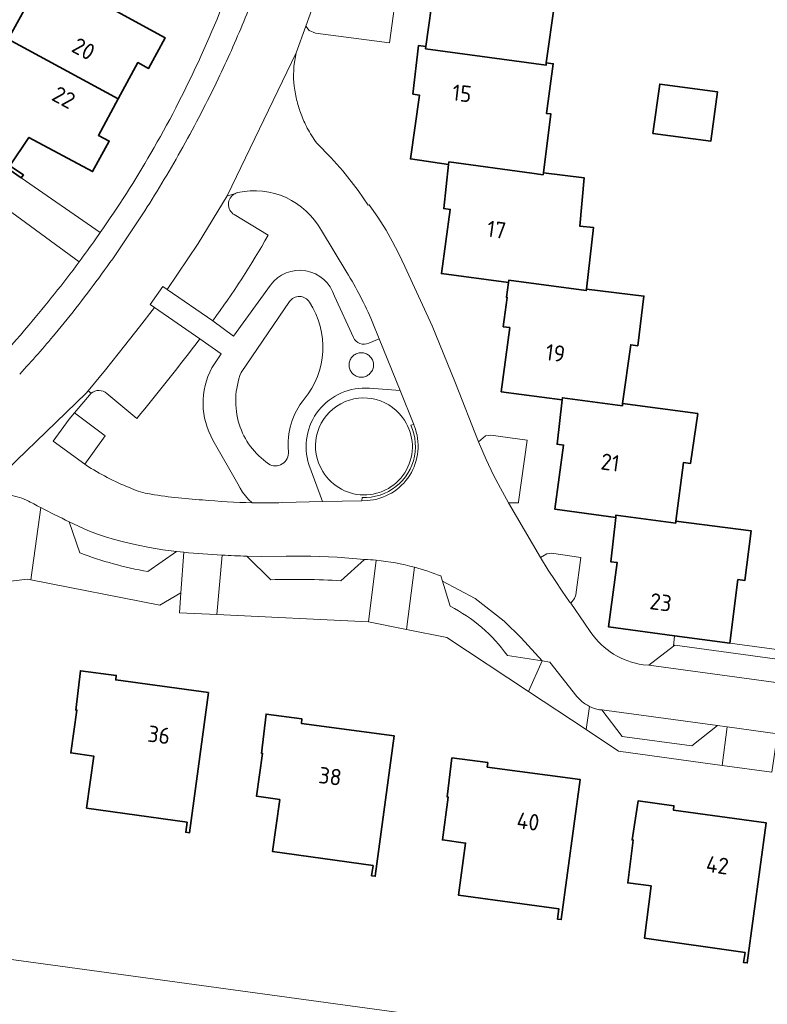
# Model space of a CAD drawing. Extents: x 150256 to 156914, y 461459 to 469481.
# Tile 575 of 656: x 154583 to 154644, y 468029 to 468110. Entities that reach past the tile are written whole.
import ezdxf
from ezdxf.enums import TextEntityAlignment as Align

# ---------------------------------------------------------------- set-up
doc = ezdxf.new("R2010")
doc.units = 0
doc.header["$LTSCALE"] = 0.75
for name, color, linetype, lineweight in [('B-RO-GR-BEPLANTING_CULTUUR_BODEMBEDEKKER-GV', 251, 'CONTINUOUS', 18), ('B-RO-GR-BEPLANTING_CULTUUR_BOSPLANTSOEN-GV', 251, 'CONTINUOUS', 18), ('B-RO-IE-TERREINAFSCHEIDING_KUNSTMATIG_MUUR-GV', 251, 'CONTINUOUS', 18), ('B-RO-OG-BEBOUWING-GV', 6, 'CONTINUOUS', 35), ('B-RO-OG-BEBOUWING-T18', 1, 'CONTINUOUS', 18), ('B-RO-OG-TERREIN_CULTUURSCHEIDING-GV', 251, 'CONTINUOUS', 18), ('B-RO-OG-TERREIN_ONBEGROEID-GV', 251, 'CONTINUOUS', 18), ('B-RO-VH-VERHARDING_BETONSTRAATSTEEN-GV', 251, 'CONTINUOUS', 18), ('B-RO-VH-VERHARDING_HALFVERHARDING_GRIND-GV', 251, 'CONTINUOUS', 18), ('B-RO-VH-VERHARDING_TEGEL-GV', 251, 'CONTINUOUS', 18)]:
    doc.layers.add(name, color=color, linetype=linetype, lineweight=lineweight)
doc.styles.add('NLCS-ISO-M200-T18', font='NLCS-ISO.ttf', dxfattribs={"height": 360})

msp = doc.modelspace()

# ---------------------------------------------------------------- linework, layer by layer
at = {"layer": 'B-RO-GR-BEPLANTING_CULTUUR_BODEMBEDEKKER-GV'}
for points in [[(154607.805, 468113.664), (154607.05, 468111.612), (154606.325, 468109.646), (154606.586, 468109.294), (154607.123, 468109.055), (154613.224, 468108.266), (154613.897, 468113.301), (154608.685, 468114.01), (154608.245, 468113.966)], [(154607.805, 468113.664), (154607.05, 468111.612), (154606.325, 468109.646), (154606.586, 468109.294), (154607.123, 468109.055), (154613.224, 468108.266), (154613.897, 468113.301), (154608.685, 468114.01), (154608.245, 468113.966)], [(154620.55, 468075.408), (154621.165, 468073.942), (154621.782, 468072.655), (154622.335, 468071.574), (154623.017, 468070.382), (154623.82, 468070.377), (154623.831, 468070.459), (154624.531, 468075.548), (154621.541, 468075.953), (154621.119, 468075.898)], [(154620.55, 468075.408), (154621.165, 468073.942), (154621.782, 468072.655), (154622.335, 468071.574), (154623.017, 468070.382), (154623.82, 468070.377), (154623.831, 468070.459), (154624.531, 468075.548), (154621.541, 468075.953), (154621.119, 468075.898)], [(154628.128, 468062.1), (154628.441, 468062.487), (154628.55, 468062.805), (154628.972, 468065.881), (154626.541, 468066.221), (154626.149, 468066.174), (154625.645, 468065.882), (154626.266, 468064.843), (154626.853, 468063.97), (154627.437, 468063.107), (154628.034, 468062.236)], [(154628.128, 468062.1), (154628.441, 468062.487), (154628.55, 468062.805), (154628.972, 468065.881), (154626.541, 468066.221), (154626.149, 468066.174), (154625.645, 468065.882), (154626.266, 468064.843), (154626.853, 468063.97), (154627.437, 468063.107), (154628.034, 468062.236)]]:
    msp.add_lwpolyline(points, close=True, dxfattribs=at)
for points in [[(154584.513, 468069.981), (154583.678, 468064.036), (154594.309, 468061.942), (154596.041, 468062.976)], [(154584.513, 468069.981), (154583.678, 468064.036), (154594.309, 468061.942), (154596.041, 468062.976)], [(154587.73, 468066.256), (154586.85, 468068.816)], [(154587.73, 468066.256), (154586.85, 468068.816)], [(154596.041, 468062.976), (154596.288, 468066.303), (154595.692, 468066.358), (154593.307, 468064.716)], [(154596.041, 468062.976), (154596.288, 468066.303), (154595.692, 468066.358), (154593.307, 468064.716)], [(154599.425, 468066.076), (154598.995, 468061.171), (154611.494, 468060.581)], [(154599.425, 468066.076), (154598.995, 468061.171), (154611.494, 468060.581)], [(154603.439, 468064.042), (154601.459, 468065.984)], [(154603.439, 468064.042), (154601.459, 468065.984)], [(154611.152, 468065.721), (154609.216, 468063.966)], [(154611.152, 468065.721), (154609.216, 468063.966)], [(154611.494, 468060.581), (154612.12, 468065.649)], [(154611.494, 468060.581), (154612.12, 468065.649)], [(154615.272, 468065.066), (154614.608, 468059.957), (154617.94, 468059.277), (154624.656, 468054.844), (154625.791, 468057.355), (154622.92, 468057.797)], [(154615.272, 468065.066), (154614.608, 468059.957), (154617.94, 468059.277), (154624.656, 468054.844), (154625.791, 468057.355), (154622.92, 468057.797)], [(154617.564, 468063.915), (154617.429, 468064.352)], [(154617.564, 468063.915), (154617.429, 468064.352)], [(154618.199, 468061.853), (154617.564, 468063.915)], [(154618.199, 468061.853), (154617.564, 468063.915)], [(154629.665, 468053.61), (154629.398, 468051.713), (154632.057, 468049.914), (154640.583, 468048.745), (154641.005, 468051.922), (154640.223, 468052.031), (154638.084, 468050.371), (154632.351, 468051.124), (154630.697, 468053.338), (154630.497, 468053.317)], [(154629.665, 468053.61), (154629.398, 468051.713), (154632.057, 468049.914), (154640.583, 468048.745), (154641.005, 468051.922), (154640.223, 468052.031), (154638.084, 468050.371), (154632.351, 468051.124), (154630.697, 468053.338), (154630.497, 468053.317)]]:
    msp.add_lwpolyline(points, dxfattribs=at)
for points in [[(154586.85, 468068.816, -0.007364), (154584.513, 468069.981)], [(154586.85, 468068.816, -0.007364), (154584.513, 468069.981)], [(154593.307, 468064.716, -0.047675), (154587.73, 468066.256)], [(154593.307, 468064.716, -0.047675), (154587.73, 468066.256)], [(154601.459, 468065.984, -0.004906), (154599.425, 468066.076)], [(154601.459, 468065.984, -0.004906), (154599.425, 468066.076)], [(154612.12, 468065.649, 0.012328), (154611.152, 468065.721)], [(154612.12, 468065.649, 0.012328), (154611.152, 468065.721)], [(154617.429, 468064.352, 0.029645), (154615.272, 468065.066)], [(154617.429, 468064.352, 0.029645), (154615.272, 468065.066)], [(154609.216, 468063.966, 0.022848), (154603.439, 468064.042)], [(154609.216, 468063.966, 0.022848), (154603.439, 468064.042)], [(154622.92, 468057.797, 0.121569), (154618.199, 468061.853)], [(154622.92, 468057.797, 0.121569), (154618.199, 468061.853)], [(154630.497, 468053.317, -0.066343), (154629.665, 468053.61)], [(154630.497, 468053.317, -0.066343), (154629.665, 468053.61)]]:
    msp.add_lwpolyline(points, format="xyb", dxfattribs=at)
at = {"layer": 'B-RO-GR-BEPLANTING_CULTUUR_BOSPLANTSOEN-GV'}
msp.add_lwpolyline([(154679.618, 468016.897), (154680.061, 468019.183), (154677.877, 468019.431), (154678.288, 468023.097), (154676.586, 468025.128), (154676.105, 468025.131), (154675.935, 468023.576), (154674.828, 468023.576), (154673.676, 468028.319), (154672.572, 468020.366), (154564.218, 468035.203), (154562.115, 468035.491), (154561.54, 468031.03)], dxfattribs=at)
msp.add_lwpolyline([(154679.618, 468016.897), (154680.061, 468019.183), (154677.877, 468019.431), (154678.288, 468023.097), (154676.586, 468025.128), (154676.105, 468025.131), (154675.935, 468023.576), (154674.828, 468023.576), (154673.676, 468028.319), (154672.572, 468020.366), (154564.218, 468035.203), (154562.115, 468035.491), (154561.54, 468031.03)], dxfattribs=at)
at = {"layer": 'B-RO-IE-TERREINAFSCHEIDING_KUNSTMATIG_MUUR-GV'}
msp.add_lwpolyline([(154615.252, 468076.706), (154615.205, 468076.823), (154614.964, 468076.761), (154615.104, 468076.415), (154615.213, 468076.058), (154615.29, 468075.693), (154615.335, 468075.322), (154615.346, 468074.949), (154615.323, 468074.577), (154615.268, 468074.208), (154615.181, 468073.845), (154615.061, 468073.491), (154614.91, 468073.15), (154614.73, 468072.823), (154614.521, 468072.514), (154614.286, 468072.224), (154614.026, 468071.956), (154613.743, 468071.713), (154613.439, 468071.496), (154613.118, 468071.306), (154612.781, 468071.146), (154612.431, 468071.017), (154612.07, 468070.919), (154611.703, 468070.853), (154611.331, 468070.82), (154610.958, 468070.821), (154610.946, 468070.554), (154611.366, 468070.564)], dxfattribs=at)
msp.add_lwpolyline([(154615.252, 468076.706), (154615.205, 468076.823), (154614.964, 468076.761), (154615.104, 468076.415), (154615.213, 468076.058), (154615.29, 468075.693), (154615.335, 468075.322), (154615.346, 468074.949), (154615.323, 468074.577), (154615.268, 468074.208), (154615.181, 468073.845), (154615.061, 468073.491), (154614.91, 468073.15), (154614.73, 468072.823), (154614.521, 468072.514), (154614.286, 468072.224), (154614.026, 468071.956), (154613.743, 468071.713), (154613.439, 468071.496), (154613.118, 468071.306), (154612.781, 468071.146), (154612.431, 468071.017), (154612.07, 468070.919), (154611.703, 468070.853), (154611.331, 468070.82), (154610.958, 468070.821), (154610.946, 468070.554), (154611.366, 468070.564)], dxfattribs=at)
msp.add_lwpolyline([(154611.366, 468070.564, 0.510194), (154615.252, 468076.706)], format="xyb", dxfattribs=at)
msp.add_lwpolyline([(154611.366, 468070.564, 0.510194), (154615.252, 468076.706)], format="xyb", dxfattribs=at)
at = {"layer": 'B-RO-OG-BEBOUWING-GV'}
for points in [[(154590.357, 468114.317), (154584.752, 468116.644), (154581.505, 468117.993), (154580.578, 468115.76), (154583.703, 468114.103), (154584.587, 468113.634), (154581.834, 468108.564), (154590.882, 468103.642), (154592.507, 468106.641), (154593.385, 468106.162), (154594.759, 468108.671), (154589.254, 468111.659)], [(154590.357, 468114.317), (154584.752, 468116.644), (154581.505, 468117.993), (154580.578, 468115.76), (154583.703, 468114.103), (154584.587, 468113.634), (154581.834, 468108.564), (154590.882, 468103.642), (154592.507, 468106.641), (154593.385, 468106.162), (154594.759, 468108.671), (154589.254, 468111.659)], [(154627.346, 468115.548), (154627.32, 468115.36), (154617.375, 468116.705), (154617.4, 468116.891), (154616.796, 468116.975), (154616.342, 468112.957), (154616.877, 468112.884), (154616.206, 468107.974), (154616.18, 468107.785), (154626.094, 468106.427), (154626.12, 468106.617), (154626.796, 468111.461), (154627.361, 468111.382), (154627.911, 468115.471)], [(154627.346, 468115.548), (154627.32, 468115.36), (154617.375, 468116.705), (154617.4, 468116.891), (154616.796, 468116.975), (154616.342, 468112.957), (154616.877, 468112.884), (154616.206, 468107.974), (154616.18, 468107.785), (154626.094, 468106.427), (154626.12, 468106.617), (154626.796, 468111.461), (154627.361, 468111.382), (154627.911, 468115.471)], [(154590.882, 468103.642), (154581.834, 468108.564), (154579.081, 468103.493), (154575.11, 468105.653), (154573.676, 468103.547), (154582.902, 468097.143), (154583.084, 468097.384), (154581.952, 468098.147), (154583.535, 468100.481), (154588.773, 468097.66), (154590.138, 468100.169), (154589.258, 468100.645)], [(154590.882, 468103.642), (154581.834, 468108.564), (154579.081, 468103.493), (154575.11, 468105.653), (154573.676, 468103.547), (154582.902, 468097.143), (154583.084, 468097.384), (154581.952, 468098.147), (154583.535, 468100.481), (154588.773, 468097.66), (154590.138, 468100.169), (154589.258, 468100.645)], [(154616.206, 468107.974), (154615.601, 468108.056), (154615.143, 468104.039), (154615.677, 468103.967), (154614.935, 468098.699), (154618.08, 468098.256), (154618.103, 468098.459), (154624.928, 468097.53), (154625.854, 468097.404), (154625.875, 468097.568), (154626.505, 468102.405), (154626.128, 468102.455), (154626.684, 468106.538), (154626.12, 468106.617), (154626.094, 468106.427), (154616.18, 468107.785)], [(154616.206, 468107.974), (154615.601, 468108.056), (154615.143, 468104.039), (154615.677, 468103.967), (154614.935, 468098.699), (154618.08, 468098.256), (154618.103, 468098.459), (154624.928, 468097.53), (154625.854, 468097.404), (154625.875, 468097.568), (154626.505, 468102.405), (154626.128, 468102.455), (154626.684, 468106.538), (154626.12, 468106.617), (154626.094, 468106.427), (154616.18, 468107.785)], [(154634.897, 468100.809), (154639.657, 468100.154), (154640.216, 468104.219), (154635.456, 468104.873)], [(154634.897, 468100.809), (154639.657, 468100.154), (154640.216, 468104.219), (154635.456, 468104.873)], [(154622.996, 468088.522), (154623.022, 468088.709), (154629.405, 468087.855), (154629.42, 468087.979), (154630.013, 468093.053), (154628.868, 468093.173), (154629.244, 468097.134), (154625.875, 468097.568), (154625.854, 468097.404), (154624.928, 468097.53), (154618.103, 468098.459), (154618.08, 468098.256), (154617.673, 468094.612), (154618.208, 468094.539), (154617.479, 468089.259)], [(154622.996, 468088.522), (154623.022, 468088.709), (154629.405, 468087.855), (154629.42, 468087.979), (154630.013, 468093.053), (154628.868, 468093.173), (154629.244, 468097.134), (154625.875, 468097.568), (154625.854, 468097.404), (154624.928, 468097.53), (154618.103, 468098.459), (154618.08, 468098.256), (154617.673, 468094.612), (154618.208, 468094.539), (154617.479, 468089.259)], [(154627.428, 468078.848), (154627.45, 468079.035), (154632.377, 468078.37), (154632.404, 468078.564), (154633.07, 468083.403), (154633.644, 468083.318), (154634.149, 468087.412), (154629.42, 468087.979), (154629.405, 468087.855), (154623.022, 468088.709), (154622.996, 468088.522), (154622.829, 468087.304), (154622.908, 468087.294), (154622.579, 468084.879), (154623.115, 468084.808), (154622.409, 468079.525)], [(154627.428, 468078.848), (154627.45, 468079.035), (154632.377, 468078.37), (154632.404, 468078.564), (154633.07, 468083.403), (154633.644, 468083.318), (154634.149, 468087.412), (154629.42, 468087.979), (154629.405, 468087.855), (154623.022, 468088.709), (154622.996, 468088.522), (154622.829, 468087.304), (154622.908, 468087.294), (154622.579, 468084.879), (154623.115, 468084.808), (154622.409, 468079.525)], [(154631.828, 468069.169), (154631.851, 468069.375), (154636.772, 468068.711), (154636.793, 468068.868), (154637.425, 468073.708), (154637.99, 468073.627), (154638.59, 468077.724), (154632.404, 468078.564), (154632.377, 468078.37), (154627.45, 468079.035), (154627.428, 468078.848), (154627.006, 468075.209), (154627.542, 468075.132), (154626.809, 468069.866)], [(154631.828, 468069.169), (154631.851, 468069.375), (154636.772, 468068.711), (154636.793, 468068.868), (154637.425, 468073.708), (154637.99, 468073.627), (154638.59, 468077.724), (154632.404, 468078.564), (154632.377, 468078.37), (154627.45, 468079.035), (154627.428, 468078.848), (154627.006, 468075.209), (154627.542, 468075.132), (154626.809, 468069.866)], [(154631.828, 468069.169), (154631.42, 468065.528), (154631.955, 468065.453), (154631.226, 468060.166), (154636.683, 468059.433), (154641.227, 468058.822), (154641.885, 468064.049), (154642.451, 468063.974), (154642.993, 468068.062), (154636.793, 468068.868), (154636.772, 468068.711), (154631.851, 468069.375)], [(154631.828, 468069.169), (154631.42, 468065.528), (154631.955, 468065.453), (154631.226, 468060.166), (154636.683, 468059.433), (154641.227, 468058.822), (154641.885, 468064.049), (154642.451, 468063.974), (154642.993, 468068.062), (154636.793, 468068.868), (154636.772, 468068.711), (154631.851, 468069.375)], [(154598.315, 468054.746), (154590.672, 468055.793), (154590.72, 468056.16), (154587.766, 468056.542), (154587.387, 468053.312), (154587.476, 468053.301), (154586.975, 468049.774), (154588.886, 468049.502), (154588.279, 468045.232), (154596.557, 468044.071), (154596.442, 468043.238), (154596.751, 468043.198)], [(154598.315, 468054.746), (154590.672, 468055.793), (154590.72, 468056.16), (154587.766, 468056.542), (154587.387, 468053.312), (154587.476, 468053.301), (154586.975, 468049.774), (154588.886, 468049.502), (154588.279, 468045.232), (154596.557, 468044.071), (154596.442, 468043.238), (154596.751, 468043.198)], [(154604.183, 468045.934), (154603.579, 468041.664), (154611.854, 468040.494), (154611.736, 468039.661), (154612.043, 468039.615), (154613.599, 468051.175), (154605.957, 468052.214), (154606.004, 468052.582), (154603.055, 468052.973), (154602.681, 468049.743), (154602.77, 468049.732), (154602.271, 468046.204)], [(154604.183, 468045.934), (154603.579, 468041.664), (154611.854, 468040.494), (154611.736, 468039.661), (154612.043, 468039.615), (154613.599, 468051.175), (154605.957, 468052.214), (154606.004, 468052.582), (154603.055, 468052.973), (154602.681, 468049.743), (154602.77, 468049.732), (154602.271, 468046.204)], [(154618.349, 468049.381), (154617.964, 468046.152), (154618.053, 468046.141), (154617.561, 468042.613), (154619.474, 468042.346), (154618.878, 468038.075), (154627.155, 468036.922), (154627.04, 468036.089), (154627.354, 468036.049), (154628.898, 468047.602), (154621.255, 468048.618), (154621.303, 468048.986)], [(154618.349, 468049.381), (154617.964, 468046.152), (154618.053, 468046.141), (154617.561, 468042.613), (154619.474, 468042.346), (154618.878, 468038.075), (154627.155, 468036.922), (154627.04, 468036.089), (154627.354, 468036.049), (154628.898, 468047.602), (154621.255, 468048.618), (154621.303, 468048.986)], [(154642.474, 468033.347), (154642.356, 468032.514), (154642.664, 468032.483), (154644.214, 468044.026), (154636.576, 468045.07), (154636.621, 468045.433), (154633.673, 468045.824), (154633.186, 468042.609), (154633.275, 468042.596), (154632.82, 468039.064), (154634.746, 468038.817), (154634.193, 468034.52)], [(154642.474, 468033.347), (154642.356, 468032.514), (154642.664, 468032.483), (154644.214, 468044.026), (154636.576, 468045.07), (154636.621, 468045.433), (154633.673, 468045.824), (154633.186, 468042.609), (154633.275, 468042.596), (154632.82, 468039.064), (154634.746, 468038.817), (154634.193, 468034.52)]]:
    msp.add_lwpolyline(points, close=True, dxfattribs=at)
at = {"layer": 'B-RO-OG-TERREIN_CULTUURSCHEIDING-GV'}
for points in [[(154600.469, 468095.84, 0.577472), (154600.428, 468094.117)], [(154600.469, 468095.84, 0.577472), (154600.428, 468094.117)], [(154600.729, 468095.938, 0.057773), (154600.502, 468095.857)], [(154600.729, 468095.938, 0.057773), (154600.502, 468095.857)], [(154607.604, 468092.796, 0.334778), (154600.729, 468095.938)], [(154607.604, 468092.796, 0.334778), (154600.729, 468095.938)], [(154603.213, 468092.418, -0.033992), (154598.657, 468085.374)], [(154603.213, 468092.418, -0.033992), (154598.657, 468085.374)], [(154603.416, 468088.304, -0.623625), (154608.677, 468087.397)], [(154603.416, 468088.304, -0.623625), (154608.677, 468087.397)], [(154611.795, 468085.316, 0.033356), (154609.694, 468089.362)], [(154611.795, 468085.316, 0.033356), (154609.694, 468089.362)], [(154606.618, 468086.908, 0.551568), (154604.979, 468086.952)], [(154606.618, 468086.908, 0.551568), (154604.979, 468086.952)], [(154606.19, 468078.916, 0.328824), (154606.618, 468086.908)], [(154606.19, 468078.916, 0.328824), (154606.618, 468086.908)], [(154597.607, 468083.895, -0.01087), (154592.418, 468077.32)], [(154597.607, 468083.895, -0.01087), (154592.418, 468077.32)], [(154610.239, 468083.992, 0.42193), (154611.507, 468083.537)], [(154610.239, 468083.992, 0.42193), (154611.507, 468083.537)], [(154598.682, 468075.536, -0.256695), (154598.585, 468081.508)], [(154598.682, 468075.536, -0.256695), (154598.585, 468081.508)], [(154600.995, 468081.115, 0.08389), (154600.557, 468078.995)], [(154600.995, 468081.115, 0.08389), (154600.557, 468078.995)], [(154589.958, 468079.388, 0.361411), (154588.652, 468079.404)], [(154589.958, 468079.388, 0.361411), (154588.652, 468079.404)], [(154600.557, 468078.995, 0.085168), (154600.844, 468076.847)], [(154600.557, 468078.995, 0.085168), (154600.844, 468076.847)], [(154604.892, 468074.611, -0.201155), (154606.19, 468078.916)], [(154604.892, 468074.611, -0.201155), (154606.19, 468078.916)], [(154600.844, 468076.847, 0.084193), (154601.765, 468075.027)], [(154600.844, 468076.847, 0.084193), (154601.765, 468075.027)], [(154601.765, 468075.027, 0.077935), (154603.242, 468073.591)], [(154601.765, 468075.027, 0.077935), (154603.242, 468073.591)], [(154603.242, 468073.591, 0.630057), (154604.892, 468074.611)], [(154603.242, 468073.591, 0.630057), (154604.892, 468074.611)], [(154588.236, 468073.487, 0.049229), (154591.798, 468071.632)], [(154588.236, 468073.487, 0.049229), (154591.798, 468071.632)], [(154591.798, 468071.632, 0.072084), (154593.309, 468071.143)], [(154591.798, 468071.632, 0.072084), (154593.309, 468071.143)], [(154593.309, 468071.143, 0.029311), (154597.815, 468070.619)], [(154593.309, 468071.143, 0.029311), (154597.815, 468070.619)], [(154597.815, 468070.619, 0.018325), (154601.907, 468070.388)], [(154597.815, 468070.619, 0.018325), (154601.907, 468070.388)]]:
    msp.add_lwpolyline(points, format="xyb", dxfattribs=at)
for points in [[(154600.502, 468095.857), (154600.469, 468095.84)], [(154600.502, 468095.857), (154600.469, 468095.84)], [(154600.428, 468094.117), (154603.213, 468092.418)], [(154600.428, 468094.117), (154603.213, 468092.418)], [(154609.694, 468089.362), (154607.604, 468092.796)], [(154609.694, 468089.362), (154607.604, 468092.796)], [(154598.657, 468085.374), (154600.369, 468084.092), (154603.416, 468088.304)], [(154598.657, 468085.374), (154600.369, 468084.092), (154603.416, 468088.304)], [(154608.677, 468087.397), (154610.239, 468083.992)], [(154608.677, 468087.397), (154610.239, 468083.992)], [(154604.979, 468086.952), (154600.995, 468081.115)], [(154604.979, 468086.952), (154600.995, 468081.115)], [(154611.507, 468083.537), (154612.366, 468083.893), (154611.795, 468085.316)], [(154611.507, 468083.537), (154612.366, 468083.893), (154611.795, 468085.316)], [(154598.585, 468081.508), (154599.36, 468082.641), (154597.607, 468083.895)], [(154598.585, 468081.508), (154599.36, 468082.641), (154597.607, 468083.895)], [(154588.652, 468079.404), (154587.291, 468077.792), (154589.813, 468075.899), (154588.135, 468073.56), (154588.236, 468073.487)], [(154588.652, 468079.404), (154587.291, 468077.792), (154589.813, 468075.899), (154588.135, 468073.56), (154588.236, 468073.487)], [(154592.418, 468077.32), (154589.958, 468079.388)], [(154592.418, 468077.32), (154589.958, 468079.388)], [(154601.907, 468070.388), (154601.619, 468070.652), (154601.356, 468070.941), (154601.12, 468071.253), (154600.913, 468071.584), (154600.737, 468071.933), (154598.682, 468075.536)], [(154601.907, 468070.388), (154601.619, 468070.652), (154601.356, 468070.941), (154601.12, 468071.253), (154600.913, 468071.584), (154600.737, 468071.933), (154598.682, 468075.536)]]:
    msp.add_lwpolyline(points, dxfattribs=at)
at = {"layer": 'B-RO-OG-TERREIN_ONBEGROEID-GV'}
msp.add_lwpolyline([(154611.601, 468082.443), (154611.537, 468082.503), (154611.467, 468082.556), (154611.393, 468082.603), (154611.315, 468082.644), (154611.234, 468082.677), (154611.15, 468082.704), (154611.065, 468082.723), (154610.978, 468082.734), (154610.89, 468082.738), (154610.802, 468082.734), (154610.715, 468082.723), (154610.63, 468082.704), (154610.546, 468082.677), (154610.465, 468082.644), (154610.387, 468082.603), (154610.313, 468082.556), (154610.243, 468082.503), (154610.179, 468082.443), (154610.119, 468082.379), (154610.066, 468082.309), (154610.019, 468082.235), (154609.978, 468082.157), (154609.945, 468082.076), (154609.918, 468081.992), (154609.899, 468081.907), (154609.888, 468081.82), (154609.884, 468081.732), (154609.888, 468081.644), (154609.899, 468081.557), (154609.918, 468081.472), (154609.945, 468081.388), (154609.978, 468081.307), (154610.019, 468081.229), (154610.066, 468081.155), (154610.119, 468081.085), (154610.179, 468081.021), (154610.243, 468080.961), (154610.313, 468080.908), (154610.387, 468080.861), (154610.465, 468080.82), (154610.546, 468080.787), (154610.63, 468080.76), (154610.715, 468080.741), (154610.802, 468080.73), (154610.89, 468080.726), (154610.978, 468080.73), (154611.065, 468080.741), (154611.15, 468080.76), (154611.234, 468080.787), (154611.315, 468080.82), (154611.393, 468080.861), (154611.467, 468080.908), (154611.537, 468080.961), (154611.601, 468081.021), (154611.661, 468081.085), (154611.714, 468081.155), (154611.761, 468081.229), (154611.802, 468081.307), (154611.835, 468081.388), (154611.862, 468081.472), (154611.881, 468081.557), (154611.892, 468081.644), (154611.896, 468081.732), (154611.892, 468081.82), (154611.881, 468081.907), (154611.862, 468081.992), (154611.835, 468082.076), (154611.802, 468082.157), (154611.761, 468082.235), (154611.714, 468082.309), (154611.661, 468082.379)], close=True, dxfattribs=at)
msp.add_lwpolyline([(154611.601, 468082.443), (154611.537, 468082.503), (154611.467, 468082.556), (154611.393, 468082.603), (154611.315, 468082.644), (154611.234, 468082.677), (154611.15, 468082.704), (154611.065, 468082.723), (154610.978, 468082.734), (154610.89, 468082.738), (154610.802, 468082.734), (154610.715, 468082.723), (154610.63, 468082.704), (154610.546, 468082.677), (154610.465, 468082.644), (154610.387, 468082.603), (154610.313, 468082.556), (154610.243, 468082.503), (154610.179, 468082.443), (154610.119, 468082.379), (154610.066, 468082.309), (154610.019, 468082.235), (154609.978, 468082.157), (154609.945, 468082.076), (154609.918, 468081.992), (154609.899, 468081.907), (154609.888, 468081.82), (154609.884, 468081.732), (154609.888, 468081.644), (154609.899, 468081.557), (154609.918, 468081.472), (154609.945, 468081.388), (154609.978, 468081.307), (154610.019, 468081.229), (154610.066, 468081.155), (154610.119, 468081.085), (154610.179, 468081.021), (154610.243, 468080.961), (154610.313, 468080.908), (154610.387, 468080.861), (154610.465, 468080.82), (154610.546, 468080.787), (154610.63, 468080.76), (154610.715, 468080.741), (154610.802, 468080.73), (154610.89, 468080.726), (154610.978, 468080.73), (154611.065, 468080.741), (154611.15, 468080.76), (154611.234, 468080.787), (154611.315, 468080.82), (154611.393, 468080.861), (154611.467, 468080.908), (154611.537, 468080.961), (154611.601, 468081.021), (154611.661, 468081.085), (154611.714, 468081.155), (154611.761, 468081.229), (154611.802, 468081.307), (154611.835, 468081.388), (154611.862, 468081.472), (154611.881, 468081.557), (154611.892, 468081.644), (154611.896, 468081.732), (154611.892, 468081.82), (154611.881, 468081.907), (154611.862, 468081.992), (154611.835, 468082.076), (154611.802, 468082.157), (154611.761, 468082.235), (154611.714, 468082.309), (154611.661, 468082.379)], close=True, dxfattribs=at)
for points in [[(154614.281, 468077.403, 0.962529), (154607.722, 468072.964)], [(154614.281, 468077.403, 0.962529), (154607.722, 468072.964)], [(154607.722, 468072.964, 1.058904), (154614.281, 468077.403)], [(154607.722, 468072.964, 1.058904), (154614.281, 468077.403)]]:
    msp.add_lwpolyline(points, format="xyb", dxfattribs=at)
at = {"layer": 'B-RO-VH-VERHARDING_BETONSTRAATSTEEN-GV'}
for points in [[(154573.676, 468103.547), (154552.072, 468118.74), (154550.478, 468119.819), (154550.496, 468119.849), (154544.327, 468124.187), (154543.198, 468122.618), (154549.327, 468118.189), (154556.627, 468112.913), (154572.291, 468101.593), (154581.289, 468094.901), (154587.661, 468090.219)], [(154573.676, 468103.547), (154552.072, 468118.74), (154550.478, 468119.819), (154550.496, 468119.849), (154544.327, 468124.187), (154543.198, 468122.618), (154549.327, 468118.189), (154556.627, 468112.913), (154572.291, 468101.593), (154581.289, 468094.901), (154587.661, 468090.219)], [(154579.2, 468070.676), (154588.256, 468079.409), (154588.413, 468079.601), (154589.843, 468081.342), (154591.407, 468083.298), (154592.643, 468084.88), (154593.856, 468086.475), (154593.516, 468086.709), (154594.56, 468088.192), (154594.91, 468087.951), (154597.461, 468091.746), (154599.838, 468095.653), (154605.518, 468107.43), (154606.325, 468109.646), (154607.05, 468111.612)], [(154579.2, 468070.676), (154588.256, 468079.409), (154588.413, 468079.601), (154589.843, 468081.342), (154591.407, 468083.298), (154592.643, 468084.88), (154593.856, 468086.475), (154593.516, 468086.709), (154594.56, 468088.192), (154594.91, 468087.951), (154597.461, 468091.746), (154599.838, 468095.653), (154605.518, 468107.43), (154606.325, 468109.646), (154607.05, 468111.612)], [(154605.372, 468104.686), (154605.308, 468105.315), (154605.327, 468106.346), (154605.518, 468107.43), (154599.838, 468095.653), (154600.469, 468095.84), (154600.502, 468095.857)], [(154605.372, 468104.686), (154605.308, 468105.315), (154605.327, 468106.346), (154605.518, 468107.43), (154599.838, 468095.653), (154600.469, 468095.84), (154600.502, 468095.857)], [(154589.041, 468092.121), (154589.403, 468092.64), (154582.902, 468097.143), (154573.676, 468103.547)], [(154589.041, 468092.121), (154589.403, 468092.64), (154582.902, 468097.143), (154573.676, 468103.547)], [(154629.783, 468059.705), (154629.26, 468060.464), (154628.128, 468062.1), (154628.034, 468062.236), (154627.437, 468063.107), (154626.853, 468063.97), (154626.266, 468064.843), (154625.645, 468065.882), (154623.017, 468070.382), (154622.335, 468071.574), (154621.782, 468072.655), (154621.165, 468073.942), (154620.55, 468075.408), (154618.65, 468080.223), (154618.595, 468080.363), (154616.736, 468084.957), (154614.461, 468089.854), (154613.981, 468090.888), (154613.444, 468091.924), (154612.924, 468092.847), (154612.258, 468093.903), (154611.541, 468094.926), (154611.46, 468094.896), (154610.634, 468096.101), (154609.378, 468097.711), (154608.387, 468098.831), (154607.233, 468099.999)], [(154629.783, 468059.705), (154629.26, 468060.464), (154628.128, 468062.1), (154628.034, 468062.236), (154627.437, 468063.107), (154626.853, 468063.97), (154626.266, 468064.843), (154625.645, 468065.882), (154623.017, 468070.382), (154622.335, 468071.574), (154621.782, 468072.655), (154621.165, 468073.942), (154620.55, 468075.408), (154618.65, 468080.223), (154618.595, 468080.363), (154616.736, 468084.957), (154614.461, 468089.854), (154613.981, 468090.888), (154613.444, 468091.924), (154612.924, 468092.847), (154612.258, 468093.903), (154611.541, 468094.926), (154611.46, 468094.896), (154610.634, 468096.101), (154609.378, 468097.711), (154608.387, 468098.831), (154607.233, 468099.999)], [(154600.469, 468095.84), (154599.838, 468095.653), (154597.461, 468091.746), (154594.91, 468087.951), (154598.657, 468085.374)], [(154600.469, 468095.84), (154599.838, 468095.653), (154597.461, 468091.746), (154594.91, 468087.951), (154598.657, 468085.374)], [(154603.213, 468092.418), (154600.428, 468094.117)], [(154603.213, 468092.418), (154600.428, 468094.117)], [(154589.403, 468092.64), (154589.041, 468092.121)], [(154589.403, 468092.64), (154589.041, 468092.121)], [(154607.604, 468092.796), (154609.694, 468089.362)], [(154607.604, 468092.796), (154609.694, 468089.362)], [(154597.607, 468083.895), (154593.856, 468086.475), (154592.643, 468084.88), (154591.407, 468083.298), (154589.843, 468081.342), (154588.413, 468079.601), (154588.652, 468079.404)], [(154597.607, 468083.895), (154593.856, 468086.475), (154592.643, 468084.88), (154591.407, 468083.298), (154589.843, 468081.342), (154588.413, 468079.601), (154588.652, 468079.404)], [(154611.795, 468085.316), (154612.366, 468083.893), (154614.082, 468079.621), (154615.205, 468076.823), (154615.252, 468076.706)], [(154611.795, 468085.316), (154612.366, 468083.893), (154614.082, 468079.621), (154615.205, 468076.823), (154615.252, 468076.706)], [(154588.236, 468073.487), (154588.135, 468073.56), (154585.535, 468075.457), (154586.857, 468077.279), (154587.291, 468077.792), (154588.652, 468079.404), (154588.413, 468079.601), (154588.256, 468079.409), (154579.2, 468070.676)], [(154588.236, 468073.487), (154588.135, 468073.56), (154585.535, 468075.457), (154586.857, 468077.279), (154587.291, 468077.792), (154588.652, 468079.404), (154588.413, 468079.601), (154588.256, 468079.409), (154579.2, 468070.676)], [(154589.958, 468079.388), (154592.418, 468077.32)], [(154589.958, 468079.388), (154592.418, 468077.32)], [(154610.946, 468070.554), (154610.958, 468070.821), (154611.331, 468070.82), (154611.703, 468070.853), (154612.07, 468070.919), (154612.431, 468071.017), (154612.781, 468071.146), (154613.118, 468071.306), (154613.439, 468071.496), (154613.743, 468071.713), (154614.026, 468071.956), (154614.286, 468072.224), (154614.521, 468072.514), (154614.73, 468072.823), (154614.91, 468073.15), (154615.061, 468073.491), (154615.181, 468073.845), (154615.268, 468074.208), (154615.323, 468074.577), (154615.346, 468074.949), (154615.335, 468075.322), (154615.29, 468075.693), (154615.213, 468076.058), (154615.104, 468076.415), (154614.964, 468076.761), (154615.205, 468076.823), (154614.082, 468079.621), (154611.566, 468079.818)], [(154610.946, 468070.554), (154610.958, 468070.821), (154611.331, 468070.82), (154611.703, 468070.853), (154612.07, 468070.919), (154612.431, 468071.017), (154612.781, 468071.146), (154613.118, 468071.306), (154613.439, 468071.496), (154613.743, 468071.713), (154614.026, 468071.956), (154614.286, 468072.224), (154614.521, 468072.514), (154614.73, 468072.823), (154614.91, 468073.15), (154615.061, 468073.491), (154615.181, 468073.845), (154615.268, 468074.208), (154615.323, 468074.577), (154615.346, 468074.949), (154615.335, 468075.322), (154615.29, 468075.693), (154615.213, 468076.058), (154615.104, 468076.415), (154614.964, 468076.761), (154615.205, 468076.823), (154614.082, 468079.621), (154611.566, 468079.818)], [(154606.57, 468073.522), (154607.706, 468070.475), (154610.946, 468070.554)], [(154606.57, 468073.522), (154607.706, 468070.475), (154610.946, 468070.554)], [(154581.438, 468071.07), (154580.417, 468063.739), (154583.401, 468064.09), (154583.678, 468064.036), (154584.513, 468069.981)], [(154581.438, 468071.07), (154580.417, 468063.739), (154583.401, 468064.09), (154583.678, 468064.036), (154584.513, 468069.981)], [(154611.366, 468070.564), (154610.946, 468070.554), (154607.706, 468070.475), (154604.431, 468070.395)], [(154611.366, 468070.564), (154610.946, 468070.554), (154607.706, 468070.475), (154604.431, 468070.395)], [(154586.85, 468068.816), (154588.39, 468068.093), (154589.105, 468067.822), (154589.834, 468067.573), (154590.567, 468067.351), (154591.305, 468067.155), (154592.376, 468066.906), (154593.452, 468066.698), (154594.567, 468066.506), (154595.692, 468066.358), (154596.288, 468066.303)], [(154593.307, 468064.716), (154595.692, 468066.358), (154594.567, 468066.506), (154593.452, 468066.698), (154592.376, 468066.906), (154591.305, 468067.155), (154590.567, 468067.351), (154589.834, 468067.573), (154589.105, 468067.822), (154588.39, 468068.093), (154586.85, 468068.816), (154587.73, 468066.256)], [(154586.85, 468068.816), (154588.39, 468068.093), (154589.105, 468067.822), (154589.834, 468067.573), (154590.567, 468067.351), (154591.305, 468067.155), (154592.376, 468066.906), (154593.452, 468066.698), (154594.567, 468066.506), (154595.692, 468066.358), (154596.288, 468066.303)], [(154593.307, 468064.716), (154595.692, 468066.358), (154594.567, 468066.506), (154593.452, 468066.698), (154592.376, 468066.906), (154591.305, 468067.155), (154590.567, 468067.351), (154589.834, 468067.573), (154589.105, 468067.822), (154588.39, 468068.093), (154586.85, 468068.816), (154587.73, 468066.256)], [(154596.288, 468066.303), (154596.041, 468062.976), (154595.918, 468061.316), (154598.995, 468061.171), (154599.425, 468066.076)], [(154596.288, 468066.303), (154596.041, 468062.976), (154595.918, 468061.316), (154598.995, 468061.171), (154599.425, 468066.076)], [(154601.459, 468065.984), (154602.661, 468065.969), (154604.701, 468065.991), (154606.745, 468065.973), (154608.91, 468065.898), (154611.152, 468065.721)], [(154611.152, 468065.721), (154608.91, 468065.898), (154606.745, 468065.973), (154604.701, 468065.991), (154602.661, 468065.969), (154601.459, 468065.984), (154603.439, 468064.042)], [(154601.459, 468065.984), (154602.661, 468065.969), (154604.701, 468065.991), (154606.745, 468065.973), (154608.91, 468065.898), (154611.152, 468065.721)], [(154611.152, 468065.721), (154608.91, 468065.898), (154606.745, 468065.973), (154604.701, 468065.991), (154602.661, 468065.969), (154601.459, 468065.984), (154603.439, 468064.042)], [(154609.216, 468063.966), (154611.152, 468065.721)], [(154609.216, 468063.966), (154611.152, 468065.721)], [(154612.12, 468065.649), (154611.494, 468060.581), (154614.608, 468059.957), (154615.272, 468065.066)], [(154612.12, 468065.649), (154611.494, 468060.581), (154614.608, 468059.957), (154615.272, 468065.066)], [(154617.429, 468064.352), (154617.564, 468063.915), (154620.261, 468062.498), (154622.652, 468060.618), (154624.061, 468059.249), (154625.791, 468057.355), (154626.398, 468057.261), (154626.811, 468056.733), (154628.509, 468054.56)], [(154617.429, 468064.352), (154617.564, 468063.915), (154620.261, 468062.498), (154622.652, 468060.618), (154624.061, 468059.249), (154625.791, 468057.355), (154626.398, 468057.261), (154626.811, 468056.733), (154628.509, 468054.56)], [(154625.791, 468057.355), (154624.061, 468059.249), (154622.652, 468060.618), (154620.261, 468062.498), (154617.564, 468063.915), (154618.199, 468061.853)], [(154625.791, 468057.355), (154624.061, 468059.249), (154622.652, 468060.618), (154620.261, 468062.498), (154617.564, 468063.915), (154618.199, 468061.853)], [(154622.92, 468057.797), (154625.791, 468057.355)], [(154622.92, 468057.797), (154625.791, 468057.355)], [(154628.509, 468054.56), (154626.811, 468056.733), (154626.398, 468057.261), (154625.791, 468057.355), (154624.656, 468054.844), (154629.398, 468051.713), (154629.665, 468053.61)], [(154628.509, 468054.56), (154626.811, 468056.733), (154626.398, 468057.261), (154625.791, 468057.355), (154624.656, 468054.844), (154629.398, 468051.713), (154629.665, 468053.61)], [(154630.697, 468053.338), (154640.223, 468052.031), (154641.005, 468051.922), (154645.147, 468051.345), (154646.321, 468051.182), (154655.775, 468049.898), (154660.697, 468049.217), (154661.136, 468049.154), (154670.662, 468047.871), (154671.216, 468047.791), (154671.767, 468051.927), (154671.216, 468052), (154634.552, 468056.993), (154634.099, 468057.042)], [(154630.697, 468053.338), (154640.223, 468052.031), (154641.005, 468051.922), (154645.147, 468051.345), (154646.321, 468051.182), (154655.775, 468049.898), (154660.697, 468049.217), (154661.136, 468049.154), (154670.662, 468047.871), (154671.216, 468047.791), (154671.767, 468051.927), (154671.216, 468052), (154634.552, 468056.993), (154634.099, 468057.042)], [(154630.497, 468053.317), (154630.697, 468053.338)], [(154630.497, 468053.317), (154630.697, 468053.338)]]:
    msp.add_lwpolyline(points, dxfattribs=at)
for points in [[(154603.075, 468114.982, -0.014513), (154601.209, 468110.023)], [(154601.209, 468110.023, 0.014513), (154603.075, 468114.982)], [(154603.075, 468114.982, -0.014513), (154601.209, 468110.023)], [(154601.209, 468110.023, 0.014513), (154603.075, 468114.982)], [(154600.794, 468114.832, -0.022341), (154597.479, 468106.713)], [(154600.794, 468114.832, -0.022341), (154597.479, 468106.713)], [(154601.209, 468110.023, -0.015084), (154599.112, 468105.305)], [(154599.112, 468105.305, 0.015084), (154601.209, 468110.023)], [(154601.209, 468110.023, -0.015084), (154599.112, 468105.305)], [(154599.112, 468105.305, 0.015084), (154601.209, 468110.023)], [(154597.479, 468106.713, -0.023077), (154593.571, 468099.177)], [(154597.479, 468106.713, -0.023077), (154593.571, 468099.177)], [(154599.112, 468105.305, -0.015125), (154596.203, 468099.685)], [(154596.203, 468099.685, 0.015125), (154599.112, 468105.305)], [(154599.112, 468105.305, -0.015125), (154596.203, 468099.685)], [(154596.203, 468099.685, 0.015125), (154599.112, 468105.305)], [(154605.603, 468103.447, -0.029878), (154605.372, 468104.686)], [(154605.603, 468103.447, -0.029878), (154605.372, 468104.686)], [(154605.932, 468102.396, -0.03158), (154605.603, 468103.447)], [(154605.932, 468102.396, -0.03158), (154605.603, 468103.447)], [(154606.442, 468101.245, -0.029519), (154605.932, 468102.396)], [(154606.442, 468101.245, -0.029519), (154605.932, 468102.396)], [(154607.233, 468099.999, -0.029881), (154606.442, 468101.245)], [(154607.233, 468099.999, -0.029881), (154606.442, 468101.245)], [(154596.203, 468099.685, -0.015817), (154593.066, 468094.423)], [(154593.066, 468094.423, 0.015817), (154596.203, 468099.685)], [(154596.203, 468099.685, -0.015817), (154593.066, 468094.423)], [(154593.066, 468094.423, 0.015817), (154596.203, 468099.685)], [(154593.571, 468099.177, -0.021181), (154589.403, 468092.64)], [(154593.571, 468099.177, -0.021181), (154589.403, 468092.64)], [(154600.428, 468094.117, -0.577472), (154600.469, 468095.84)], [(154600.428, 468094.117, -0.577472), (154600.469, 468095.84)], [(154600.502, 468095.857, -0.057773), (154600.729, 468095.938)], [(154600.502, 468095.857, -0.057773), (154600.729, 468095.938)], [(154600.729, 468095.938, -0.334778), (154607.604, 468092.796)], [(154600.729, 468095.938, -0.334778), (154607.604, 468092.796)], [(154593.066, 468094.423, -0.015496), (154589.505, 468089.204)], [(154589.505, 468089.204, 0.015496), (154593.066, 468094.423)], [(154593.066, 468094.423, -0.015496), (154589.505, 468089.204)], [(154589.505, 468089.204, 0.015496), (154593.066, 468094.423)], [(154598.657, 468085.374, 0.033992), (154603.213, 468092.418)], [(154598.657, 468085.374, 0.033992), (154603.213, 468092.418)], [(154589.041, 468092.121, -0.005444), (154587.661, 468090.219)], [(154587.661, 468090.219, 0.005444), (154589.041, 468092.121)], [(154589.041, 468092.121, -0.005444), (154587.661, 468090.219)], [(154587.661, 468090.219, 0.005444), (154589.041, 468092.121)], [(154587.661, 468090.219, -0.015943), (154583.524, 468085.011)], [(154587.661, 468090.219, -0.015943), (154583.524, 468085.011)], [(154589.505, 468089.204, -0.015973), (154585.701, 468084.309)], [(154585.701, 468084.309, 0.015973), (154589.505, 468089.204)], [(154589.505, 468089.204, -0.015973), (154585.701, 468084.309)], [(154585.701, 468084.309, 0.015973), (154589.505, 468089.204)], [(154609.694, 468089.362, -0.033356), (154611.795, 468085.316)], [(154609.694, 468089.362, -0.033356), (154611.795, 468085.316)], [(154583.524, 468085.011, -0.021544), (154577.729, 468078.738)], [(154583.524, 468085.011, -0.021544), (154577.729, 468078.738)], [(154585.701, 468084.309, -0.016169), (154582.773, 468080.988)], [(154582.773, 468080.988, 0.016169), (154585.701, 468084.309)], [(154585.701, 468084.309, -0.016169), (154582.773, 468080.988)], [(154582.773, 468080.988, 0.016169), (154585.701, 468084.309)], [(154592.418, 468077.32, 0.01087), (154597.607, 468083.895)], [(154592.418, 468077.32, 0.01087), (154597.607, 468083.895)], [(154588.652, 468079.404, -0.361411), (154589.958, 468079.388)], [(154588.652, 468079.404, -0.361411), (154589.958, 468079.388)], [(154611.566, 468079.818, 0.532411), (154606.57, 468073.522)], [(154611.566, 468079.818, 0.532411), (154606.57, 468073.522)], [(154607.722, 468072.964, -0.962529), (154614.281, 468077.403)], [(154607.722, 468072.964, -0.962529), (154614.281, 468077.403)], [(154614.281, 468077.403, -1.058904), (154607.722, 468072.964)], [(154614.281, 468077.403, -1.058904), (154607.722, 468072.964)], [(154615.252, 468076.706, -0.510194), (154611.366, 468070.564)], [(154615.252, 468076.706, -0.510194), (154611.366, 468070.564)], [(154591.798, 468071.632, -0.049229), (154588.236, 468073.487)], [(154591.798, 468071.632, -0.049229), (154588.236, 468073.487)], [(154593.309, 468071.143, -0.072084), (154591.798, 468071.632)], [(154593.309, 468071.143, -0.072084), (154591.798, 468071.632)], [(154597.815, 468070.619, -0.029311), (154593.309, 468071.143)], [(154597.815, 468070.619, -0.029311), (154593.309, 468071.143)], [(154581.728, 468071.042, -0.067448), (154583.344, 468070.597)], [(154583.344, 468070.597, 0.067448), (154581.728, 468071.042)], [(154581.728, 468071.042, -0.067448), (154583.344, 468070.597)], [(154583.344, 468070.597, 0.067448), (154581.728, 468071.042)], [(154583.344, 468070.597, 0.003737), (154584.513, 468069.981)], [(154584.513, 468069.981, -0.003737), (154583.344, 468070.597)], [(154583.344, 468070.597, 0.003737), (154584.513, 468069.981)], [(154584.513, 468069.981, -0.003737), (154583.344, 468070.597)], [(154601.907, 468070.388, -0.018325), (154597.815, 468070.619)], [(154601.907, 468070.388, -0.018325), (154597.815, 468070.619)], [(154604.431, 468070.395, -0.01149), (154601.907, 468070.388)], [(154604.431, 468070.395, -0.01149), (154601.907, 468070.388)], [(154584.513, 468069.981, 0.007364), (154586.85, 468068.816)], [(154584.513, 468069.981, 0.007364), (154586.85, 468068.816)], [(154596.288, 468066.303, 0.007951), (154599.425, 468066.076)], [(154599.425, 468066.076, -0.007951), (154596.288, 468066.303)], [(154596.288, 468066.303, 0.007951), (154599.425, 468066.076)], [(154599.425, 468066.076, -0.007951), (154596.288, 468066.303)], [(154587.73, 468066.256, 0.047675), (154593.307, 468064.716)], [(154587.73, 468066.256, 0.047675), (154593.307, 468064.716)], [(154599.425, 468066.076, 0.004906), (154601.459, 468065.984)], [(154599.425, 468066.076, 0.004906), (154601.459, 468065.984)], [(154611.152, 468065.721, -0.012328), (154612.12, 468065.649)], [(154611.152, 468065.721, -0.012328), (154612.12, 468065.649)], [(154612.12, 468065.649, -0.041548), (154615.272, 468065.066)], [(154615.272, 468065.066, 0.041548), (154612.12, 468065.649)], [(154612.12, 468065.649, -0.041548), (154615.272, 468065.066)], [(154615.272, 468065.066, 0.041548), (154612.12, 468065.649)], [(154615.272, 468065.066, -0.029645), (154617.429, 468064.352)], [(154615.272, 468065.066, -0.029645), (154617.429, 468064.352)], [(154603.439, 468064.042, -0.022848), (154609.216, 468063.966)], [(154603.439, 468064.042, -0.022848), (154609.216, 468063.966)], [(154618.199, 468061.853, -0.121569), (154622.92, 468057.797)], [(154618.199, 468061.853, -0.121569), (154622.92, 468057.797)], [(154634.099, 468057.042, -0.211065), (154629.783, 468059.705)], [(154634.099, 468057.042, -0.211065), (154629.783, 468059.705)], [(154628.509, 468054.56, 0.11107), (154629.665, 468053.61)], [(154629.665, 468053.61, -0.11107), (154628.509, 468054.56)], [(154628.509, 468054.56, 0.11107), (154629.665, 468053.61)], [(154629.665, 468053.61, -0.11107), (154628.509, 468054.56)], [(154629.665, 468053.61, 0.066343), (154630.497, 468053.317)], [(154629.665, 468053.61, 0.066343), (154630.497, 468053.317)]]:
    msp.add_lwpolyline(points, format="xyb", dxfattribs=at)
for points in [[(154671.216, 468052), (154669.748, 468053.96), (154669.613, 468054.14), (154636.7, 468058.661), (154636.577, 468058.565), (154634.552, 468056.993)], [(154671.216, 468052), (154669.748, 468053.96), (154669.613, 468054.14), (154636.7, 468058.661), (154636.577, 468058.565), (154634.552, 468056.993)], [(154640.223, 468052.031), (154630.697, 468053.338), (154632.351, 468051.124), (154638.084, 468050.371)], [(154640.223, 468052.031), (154630.697, 468053.338), (154632.351, 468051.124), (154638.084, 468050.371)], [(154641.005, 468051.922), (154640.583, 468048.745), (154644.679, 468048.183), (154645.147, 468051.345)], [(154641.005, 468051.922), (154640.583, 468048.745), (154644.679, 468048.183), (154645.147, 468051.345)]]:
    msp.add_lwpolyline(points, close=True, dxfattribs=at)
at = {"layer": 'B-RO-VH-VERHARDING_HALFVERHARDING_GRIND-GV'}
for points in [[(154608.677, 468087.397, 0.623625), (154603.416, 468088.304)], [(154608.677, 468087.397, 0.623625), (154603.416, 468088.304)], [(154604.979, 468086.952, -0.551568), (154606.618, 468086.908)], [(154604.979, 468086.952, -0.551568), (154606.618, 468086.908)], [(154606.618, 468086.908, -0.328824), (154606.19, 468078.916)], [(154606.618, 468086.908, -0.328824), (154606.19, 468078.916)], [(154611.507, 468083.537, -0.42193), (154610.239, 468083.992)], [(154611.507, 468083.537, -0.42193), (154610.239, 468083.992)], [(154598.585, 468081.508, 0.256695), (154598.682, 468075.536)], [(154598.585, 468081.508, 0.256695), (154598.682, 468075.536)], [(154600.557, 468078.995, -0.08389), (154600.995, 468081.115)], [(154600.557, 468078.995, -0.08389), (154600.995, 468081.115)], [(154606.57, 468073.522, -0.532411), (154611.566, 468079.818)], [(154606.57, 468073.522, -0.532411), (154611.566, 468079.818)], [(154600.844, 468076.847, -0.085168), (154600.557, 468078.995)], [(154600.844, 468076.847, -0.085168), (154600.557, 468078.995)], [(154606.19, 468078.916, 0.201155), (154604.892, 468074.611)], [(154606.19, 468078.916, 0.201155), (154604.892, 468074.611)], [(154601.765, 468075.027, -0.084193), (154600.844, 468076.847)], [(154601.765, 468075.027, -0.084193), (154600.844, 468076.847)], [(154603.242, 468073.591, -0.077935), (154601.765, 468075.027)], [(154603.242, 468073.591, -0.077935), (154601.765, 468075.027)], [(154604.892, 468074.611, -0.630057), (154603.242, 468073.591)], [(154604.892, 468074.611, -0.630057), (154603.242, 468073.591)], [(154601.907, 468070.388, 0.01149), (154604.431, 468070.395)], [(154601.907, 468070.388, 0.01149), (154604.431, 468070.395)]]:
    msp.add_lwpolyline(points, format="xyb", dxfattribs=at)
for points in [[(154603.416, 468088.304), (154600.369, 468084.092), (154598.657, 468085.374), (154594.91, 468087.951), (154594.56, 468088.192), (154593.516, 468086.709), (154593.856, 468086.475), (154597.607, 468083.895), (154599.36, 468082.641), (154598.585, 468081.508)], [(154603.416, 468088.304), (154600.369, 468084.092), (154598.657, 468085.374), (154594.91, 468087.951), (154594.56, 468088.192), (154593.516, 468086.709), (154593.856, 468086.475), (154597.607, 468083.895), (154599.36, 468082.641), (154598.585, 468081.508)], [(154610.239, 468083.992), (154608.677, 468087.397)], [(154610.239, 468083.992), (154608.677, 468087.397)], [(154600.995, 468081.115), (154604.979, 468086.952)], [(154600.995, 468081.115), (154604.979, 468086.952)], [(154611.566, 468079.818), (154614.082, 468079.621), (154612.366, 468083.893), (154611.507, 468083.537)], [(154611.566, 468079.818), (154614.082, 468079.621), (154612.366, 468083.893), (154611.507, 468083.537)], [(154598.682, 468075.536), (154600.737, 468071.933), (154600.913, 468071.584), (154601.12, 468071.253), (154601.356, 468070.941), (154601.619, 468070.652), (154601.907, 468070.388)], [(154598.682, 468075.536), (154600.737, 468071.933), (154600.913, 468071.584), (154601.12, 468071.253), (154601.356, 468070.941), (154601.619, 468070.652), (154601.907, 468070.388)], [(154604.431, 468070.395), (154607.706, 468070.475), (154606.57, 468073.522)], [(154604.431, 468070.395), (154607.706, 468070.475), (154606.57, 468073.522)]]:
    msp.add_lwpolyline(points, dxfattribs=at)
msp.add_lwpolyline([(154611.234, 468080.787), (154611.15, 468080.76), (154611.065, 468080.741), (154610.978, 468080.73), (154610.89, 468080.726), (154610.802, 468080.73), (154610.715, 468080.741), (154610.63, 468080.76), (154610.546, 468080.787), (154610.465, 468080.82), (154610.387, 468080.861), (154610.313, 468080.908), (154610.243, 468080.961), (154610.179, 468081.021), (154610.119, 468081.085), (154610.066, 468081.155), (154610.019, 468081.229), (154609.978, 468081.307), (154609.945, 468081.388), (154609.918, 468081.472), (154609.899, 468081.557), (154609.888, 468081.644), (154609.884, 468081.732), (154609.888, 468081.82), (154609.899, 468081.907), (154609.918, 468081.992), (154609.945, 468082.076), (154609.978, 468082.157), (154610.019, 468082.235), (154610.066, 468082.309), (154610.119, 468082.379), (154610.179, 468082.443), (154610.243, 468082.503), (154610.313, 468082.556), (154610.387, 468082.603), (154610.465, 468082.644), (154610.546, 468082.677), (154610.63, 468082.704), (154610.715, 468082.723), (154610.802, 468082.734), (154610.89, 468082.738), (154610.978, 468082.734), (154611.065, 468082.723), (154611.15, 468082.704), (154611.234, 468082.677), (154611.315, 468082.644), (154611.393, 468082.603), (154611.467, 468082.556), (154611.537, 468082.503), (154611.601, 468082.443), (154611.661, 468082.379), (154611.714, 468082.309), (154611.761, 468082.235), (154611.802, 468082.157), (154611.835, 468082.076), (154611.862, 468081.992), (154611.881, 468081.907), (154611.892, 468081.82), (154611.896, 468081.732), (154611.892, 468081.644), (154611.881, 468081.557), (154611.862, 468081.472), (154611.835, 468081.388), (154611.802, 468081.307), (154611.761, 468081.229), (154611.714, 468081.155), (154611.661, 468081.085), (154611.601, 468081.021), (154611.537, 468080.961), (154611.467, 468080.908), (154611.393, 468080.861), (154611.315, 468080.82)], close=True, dxfattribs=at)
msp.add_lwpolyline([(154611.234, 468080.787), (154611.15, 468080.76), (154611.065, 468080.741), (154610.978, 468080.73), (154610.89, 468080.726), (154610.802, 468080.73), (154610.715, 468080.741), (154610.63, 468080.76), (154610.546, 468080.787), (154610.465, 468080.82), (154610.387, 468080.861), (154610.313, 468080.908), (154610.243, 468080.961), (154610.179, 468081.021), (154610.119, 468081.085), (154610.066, 468081.155), (154610.019, 468081.229), (154609.978, 468081.307), (154609.945, 468081.388), (154609.918, 468081.472), (154609.899, 468081.557), (154609.888, 468081.644), (154609.884, 468081.732), (154609.888, 468081.82), (154609.899, 468081.907), (154609.918, 468081.992), (154609.945, 468082.076), (154609.978, 468082.157), (154610.019, 468082.235), (154610.066, 468082.309), (154610.119, 468082.379), (154610.179, 468082.443), (154610.243, 468082.503), (154610.313, 468082.556), (154610.387, 468082.603), (154610.465, 468082.644), (154610.546, 468082.677), (154610.63, 468082.704), (154610.715, 468082.723), (154610.802, 468082.734), (154610.89, 468082.738), (154610.978, 468082.734), (154611.065, 468082.723), (154611.15, 468082.704), (154611.234, 468082.677), (154611.315, 468082.644), (154611.393, 468082.603), (154611.467, 468082.556), (154611.537, 468082.503), (154611.601, 468082.443), (154611.661, 468082.379), (154611.714, 468082.309), (154611.761, 468082.235), (154611.802, 468082.157), (154611.835, 468082.076), (154611.862, 468081.992), (154611.881, 468081.907), (154611.892, 468081.82), (154611.896, 468081.732), (154611.892, 468081.644), (154611.881, 468081.557), (154611.862, 468081.472), (154611.835, 468081.388), (154611.802, 468081.307), (154611.761, 468081.229), (154611.714, 468081.155), (154611.661, 468081.085), (154611.601, 468081.021), (154611.537, 468080.961), (154611.467, 468080.908), (154611.393, 468080.861), (154611.315, 468080.82)], close=True, dxfattribs=at)
at = {"layer": 'B-RO-VH-VERHARDING_TEGEL-GV'}
for points in [[(154587.291, 468077.792), (154586.857, 468077.279), (154585.535, 468075.457), (154588.135, 468073.56), (154589.813, 468075.899)], [(154587.291, 468077.792), (154586.857, 468077.279), (154585.535, 468075.457), (154588.135, 468073.56), (154589.813, 468075.899)], [(154636.683, 468059.433), (154636.577, 468058.565), (154636.7, 468058.661), (154669.613, 468054.14), (154669.748, 468053.96), (154669.754, 468054.04), (154669.823, 468054.96), (154660.511, 468056.211), (154641.227, 468058.822)], [(154636.683, 468059.433), (154636.577, 468058.565), (154636.7, 468058.661), (154669.613, 468054.14), (154669.748, 468053.96), (154669.754, 468054.04), (154669.823, 468054.96), (154660.511, 468056.211), (154641.227, 468058.822)]]:
    msp.add_lwpolyline(points, close=True, dxfattribs=at)

# ---------------------------------------------------------------- texts
at = {"layer": 'B-RO-OG-BEBOUWING-T18', "style": 'NLCS-ISO-M200-T18'}
for s, rotation, p in [('20', 331.5, (154588.031, 468107.772)), ('20', 331.5, (154588.031, 468107.772)), ('22', 331.6, (154586.403, 468103.772)), ('22', 331.6, (154586.403, 468103.772)), ('15', 353.5, (154619.177, 468104.107)), ('15', 353.5, (154619.177, 468104.107)), ('17', 352.1, (154622.017, 468092.882)), ('17', 352.1, (154622.017, 468092.882)), ('19', 352.4, (154626.87, 468082.711)), ('19', 352.4, (154626.87, 468082.711)), ('21', 352.1, (154631.382, 468073.705)), ('21', 352.1, (154631.382, 468073.705)), ('23', 352.1, (154635.542, 468062.184)), ('23', 352.1, (154635.542, 468062.184)), ('36', 352.2, (154594.241, 468051.267)), ('36', 352.2, (154594.241, 468051.267)), ('38', 352.2, (154608.333, 468047.854)), ('38', 352.2, (154608.333, 468047.854)), ('40', 352.4, (154624.62, 468044.136)), ('40', 352.4, (154624.62, 468044.136)), ('42', 352.2, (154640.205, 468040.537)), ('42', 352.2, (154640.205, 468040.537))]:
    msp.add_text(s, height=1.35, rotation=rotation, dxfattribs=at).set_placement(p, align=Align.MIDDLE)

doc.saveas('drawing.dxf')
